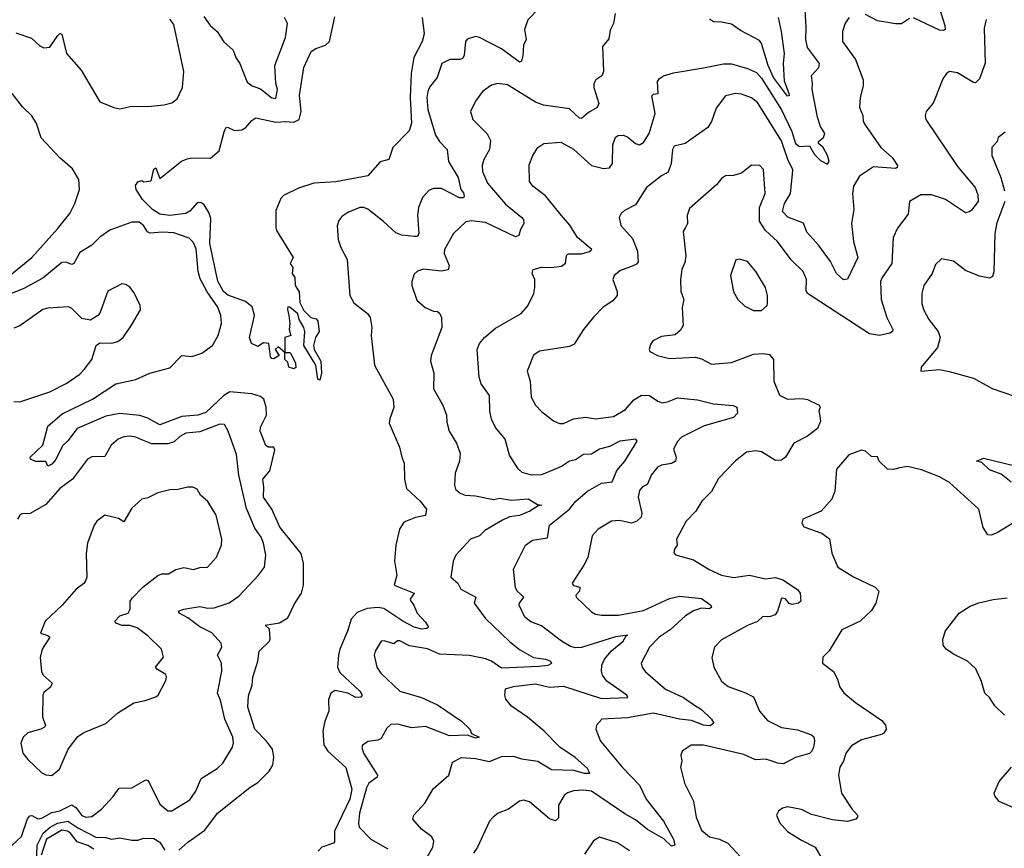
# Model space of a CAD drawing. Extents: x 1954678 to 2060275, y 904822 to 1016299.
# Tile 400 of 467: x 2024494 to 2029420, y 974559 to 978704. Entities that reach past the tile are written whole.
import ezdxf

# ---------------------------------------------------------------- set-up
doc = ezdxf.new("R2010")
doc.units = 0

msp = doc.modelspace()

# ---------------------------------------------------------------- linework, layer by layer
at = {"layer": '0CON20XD'}
for points in [[(2027142.5, 978815), (2027036.4, 978703.6), (2027020, 978655), (2027027.5, 978605), (2027014.1, 978575.9), (2027012, 978525), (2027003.9, 978496.1), (2026995, 978491.2), (2026905, 978558.8), (2026795, 978615.5), (2026775, 978620), (2026733.2, 978606.8), (2026724.4, 978595.6), (2026718.1, 978525), (2026709.6, 978510.4), (2026695.4, 978504.6), (2026645.6, 978504.4), (2026605.8, 978484.2), (2026582.2, 978415), (2026545, 978366.9), (2026535.4, 978345), (2026530.7, 978315), (2026536, 978255), (2026575, 978125.7), (2026594.3, 978094.3), (2026631.9, 978055), (2026640, 977995), (2026688.2, 977915), (2026701.4, 977855), (2026715, 977837.5), (2026718, 977822), (2026715, 977813.1), (2026695, 977812.7), (2026605, 977860.3), (2026565, 977860.4), (2026540.5, 977849.5), (2026510, 977815), (2026488.6, 977765), (2026484.5, 977725.5), (2026491.5, 977635), (2026485, 977619.2), (2026469.6, 977619.6), (2026405, 977625.4), (2026375, 977637.3), (2026313.5, 977695), (2026235, 977755.6), (2026215, 977764.4), (2026195, 977764.3), (2026135, 977739.2), (2026105, 977719.2), (2026090.2, 977699.8), (2026082.2, 977672.2), (2026088.1, 977605), (2026100.8, 977565), (2026132, 977505), (2026145.4, 977325), (2026165, 977286.9), (2026234.3, 977235), (2026247.1, 977215), (2026256.1, 977163.9), (2026252.5, 977125), (2026269.5, 976975), (2026362.9, 976805), (2026365.8, 976764.2), (2026345, 976707.5), (2026342.9, 976685), (2026394.3, 976565), (2026405.6, 976515.6), (2026417.1, 976485), (2026418.9, 976405), (2026428.6, 976358.6), (2026498.2, 976295), (2026530, 976255), (2026525, 976222.9), (2026475, 976212.9), (2026425, 976193.1), (2026413.1, 976185), (2026394, 976155), (2026376, 976075), (2026368.6, 975995), (2026380, 975925), (2026367.5, 975875), (2026468, 975835), (2026447.8, 975805), (2026451.5, 975795), (2026466.4, 975775), (2026481.9, 975735), (2026525, 975690.8), (2026540, 975665), (2026531.7, 975658.3), (2026505.3, 975654.7), (2026467.5, 975665), (2026410, 975695), (2026315, 975759), (2026286.3, 975763.7), (2026232.1, 975757.9), (2026181.9, 975738.1), (2026152.5, 975705), (2026134.7, 975645), (2026095, 975555.7), (2026089.8, 975525), (2026084.8, 975465), (2026095, 975437.5), (2026195.5, 975345), (2026207.8, 975325), (2026200, 975315), (2026175, 975312.9), (2026135.7, 975335.7), (2026071.9, 975348.1), (2026050.5, 975335), (2026039.2, 975300.8), (2026040, 975245), (2026021.2, 975195), (2026011.4, 975145), (2026016.3, 975076.3), (2026035.4, 975045), (2026125, 974962.2), (2026155.7, 974855), (2026145.2, 974805), (2026068.4, 974645), (2026068.6, 974591.4), (2026064, 974585), (2026005, 974564.6), (2025987.5, 974545)], [(2027472.5, 978735), (2027464.4, 978685.6), (2027448.7, 978651.3), (2027440.9, 978609.1), (2027410, 978570), (2027415.5, 978444.5), (2027406.8, 978423.2), (2027376.7, 978403.3), (2027366.2, 978383.8), (2027366, 978365), (2027391.1, 978285), (2027382.9, 978265), (2027339.8, 978240.2), (2027305, 978209.4), (2027295, 978212.2), (2027245, 978258.2), (2027115, 978276.7), (2027075, 978291.2), (2026935, 978377.7), (2026885.5, 978385.5), (2026853.7, 978376.3), (2026810, 978345), (2026775, 978296.2), (2026748.6, 978245), (2026760.8, 978205), (2026832.4, 978132.4), (2026849.4, 978099.4), (2026844.5, 978055), (2026815.9, 978004.1), (2026808.2, 977975), (2026808.8, 977945), (2026835, 977887.1), (2026925, 977781.2), (2027005.8, 977715), (2027014, 977705), (2027016.7, 977685), (2026999.4, 977655), (2026991.4, 977625), (2026975, 977618.5), (2026825, 977690), (2026752.7, 977697.3), (2026726.7, 977693.3), (2026665, 977634.3), (2026618.8, 977555), (2026617.7, 977535), (2026642.9, 977475), (2026637.8, 977452.2), (2026605, 977445.6), (2026514.7, 977455.3), (2026484.5, 977445.5), (2026468.3, 977431.7), (2026456, 977395), (2026456, 977375), (2026480.3, 977300.3), (2026523.3, 977265), (2026565, 977245.8), (2026585, 977244.2), (2026595, 977236), (2026603.5, 977215), (2026605.5, 977165), (2026565, 977054), (2026552.9, 977025), (2026550, 976995), (2026565.7, 976935), (2026565, 976857.5), (2026610.6, 976775), (2026628.6, 976725), (2026630.7, 976690.7), (2026643.1, 976645), (2026680, 976585), (2026697.5, 976535), (2026694.2, 976495), (2026672.5, 976435), (2026668.8, 976375), (2026673.8, 976355), (2026698, 976335), (2026722.5, 976325), (2026775, 976321.8), (2026865, 976303.8), (2026895, 976310.8), (2026955, 976300.9), (2027037.9, 976307.9), (2027085, 976278.8), (2027105.8, 976275), (2027087.5, 976272.5), (2027046.9, 976245), (2026995, 976223), (2026945, 976217.5), (2026909, 976201), (2026821.8, 976148.2), (2026795, 976122.7), (2026749.2, 976105), (2026675.6, 976025), (2026661.9, 975995), (2026651.4, 975915), (2026685.5, 975885.5), (2026701.4, 975855), (2026775.8, 975815), (2026766.9, 975785), (2026825, 975708.1), (2026943.7, 975593.7), (2026995, 975553.5), (2027065, 975512.9), (2027124.5, 975505.5), (2027149.4, 975495), (2027155, 975483.8), (2027136.6, 975473.4), (2027091.1, 975468.9), (2026905, 975460.7), (2026855, 975494.4), (2026823.6, 975506.4), (2026745, 975522.7), (2026595, 975529.5), (2026535, 975556.3), (2026445, 975571.8), (2026395, 975596.4), (2026383.6, 975596.4), (2026365, 975581.5), (2026316.7, 975596.7), (2026302, 975595), (2026271.9, 975545), (2026267.1, 975525), (2026280.9, 975465), (2026300, 975435), (2026395, 975345.5), (2026505, 975313.1), (2026585, 975275.8), (2026704.3, 975194.3), (2026746.7, 975155), (2026753.8, 975133.8), (2026793.3, 975115), (2026775, 975110), (2026734.5, 975124.5), (2026645, 975121.6), (2026525, 975167.3), (2026455, 975162.1), (2026385, 975180.4), (2026351.4, 975178.6), (2026330.6, 975159.4), (2026301.7, 975108.3), (2026285, 975100), (2026236.8, 975093.2), (2026208.8, 975075), (2026206.1, 975063.9), (2026214.4, 975035), (2026284.6, 974925), (2026282.2, 974915), (2026240.4, 974885), (2026229, 974861), (2026194.8, 974735), (2026188.5, 974685), (2026191.8, 974665), (2026250.5, 974605), (2026336.4, 974556.4)], [(2028428.9, 978665), (2028422.9, 978755)], [(2028945, 978710.6), (2028905, 978684.2), (2028875, 978684), (2028785, 978698), (2028725, 978730.8)], [(2029093.8, 978765), (2029122.9, 978675), (2029123.3, 978655), (2029115, 978650), (2029095, 978652.1), (2028965, 978713.6)], [(2024475, 978638.9), (2024552.5, 978612.5), (2024595, 978573.3), (2024615, 978562.9), (2024645, 978566.2), (2024685, 978625.6), (2024695, 978635.8), (2024705, 978632), (2024728.5, 978535), (2024801.5, 978451.5), (2024895, 978293.5), (2024965, 978264.5), (2024995, 978258.9), (2025055, 978271.1), (2025135, 978269.2), (2025215, 978278.6), (2025255, 978288), (2025281.7, 978308.3), (2025308.6, 978365), (2025314.5, 978445), (2025265, 978680), (2025245, 978707.1)], [(2026507, 978715), (2026517.3, 978632.7), (2026507.1, 978595), (2026466.5, 978515), (2026453, 978435), (2026448, 978315), (2026453.8, 978186.2), (2026442, 978148), (2026361.2, 978065), (2026340, 978005), (2026297.7, 977992.3), (2026235, 977922.5), (2026075, 977893.1), (2025965, 977885.8), (2025888.3, 977861.7), (2025813.3, 977825), (2025800.5, 977809.5), (2025775, 977750), (2025774.7, 977665), (2025779.5, 977649.5), (2025862.5, 977515), (2025847.5, 977485), (2025860, 977465), (2025857.5, 977435), (2025870, 977415), (2025872, 977375), (2025892.5, 977342.5), (2025895, 977290), (2025915, 977250), (2025951.4, 977215), (2025977.8, 977207.8), (2025985.3, 977195.3), (2025991.9, 977145), (2025973.3, 977115), (2025963.1, 977075), (2025966.5, 977055), (2026000.5, 976995), (2026004.5, 976935), (2025995, 976901.2), (2025985, 976906.2), (2025976.3, 976976.3), (2025915.6, 977075), (2025920, 977145), (2025915.6, 977165), (2025891.4, 977205), (2025885, 977232.5), (2025845, 977266), (2025835, 977267.5), (2025833.3, 977255), (2025841.2, 977225), (2025846.2, 977185), (2025842.5, 977155), (2025850, 977125), (2025820, 977115), (2025820, 977040), (2025845, 977040), (2025850, 977035), (2025873.8, 976985), (2025875.7, 976964.3), (2025865, 976956.7), (2025840, 976965), (2025835, 976990), (2025820, 977005), (2025820, 977040), (2025787, 977067), (2025772.5, 977055), (2025792.5, 977025), (2025765, 977007.5), (2025755, 977010), (2025748.3, 977018.3), (2025740, 977085), (2025713, 977087), (2025685, 977070), (2025653.6, 977083.6), (2025644.2, 977115), (2025668.8, 977225), (2025657.1, 977267.1), (2025624.5, 977294.5), (2025535, 977326), (2025514.4, 977345), (2025485, 977396.7), (2025444.5, 977585), (2025449.8, 977709.8), (2025440, 977740), (2025417.4, 977777.4), (2025399.8, 977789.8), (2025381.3, 977788.7), (2025345, 977746.2), (2025325, 977734.2), (2025245, 977724.2), (2025195, 977731.9), (2025158.5, 977755), (2025108.5, 977805), (2025076.2, 977855), (2025073.8, 977875), (2025085, 977892.5), (2025105, 977900), (2025115, 977892.5), (2025151.7, 977898.3), (2025164.4, 977955.6), (2025175, 977962.5), (2025195, 977910), (2025303.9, 977996.1), (2025332.3, 978007.7), (2025355, 978013.3), (2025448, 978012), (2025492.2, 978047.8), (2025516.8, 978143.2), (2025525, 978162.5), (2025533, 978167), (2025569.5, 978149.5), (2025605, 978153.2), (2025625, 978164.1), (2025655, 978200.2), (2025675, 978212.4), (2025775, 978191.5), (2025825, 978195.5), (2025865, 978191.2), (2025891.6, 978205), (2025902.4, 978245), (2025894, 978325), (2025916.1, 978465), (2025952.1, 978545), (2025975, 978560.8), (2026023.5, 978576.5), (2026043.8, 978595), (2026070.9, 978719.1)], [(2025415, 978720.8), (2025447.1, 978675), (2025482.2, 978645), (2025515, 978594.2), (2025562.3, 978552.3), (2025576, 978515), (2025596, 978485), (2025631.7, 978391.7), (2025656.7, 978373.3), (2025698.6, 978358.6), (2025755, 978312.5), (2025775, 978310), (2025783.8, 978355), (2025776.2, 978385), (2025770.8, 978475), (2025824.2, 978615), (2025834, 978685), (2025819.2, 978715)], [(2028644.5, 978715.5), (2028623.4, 978686.6), (2028610.6, 978645), (2028610.8, 978595), (2028676, 978505), (2028713, 978403), (2028713, 978373), (2028698, 978315), (2028696.2, 978265), (2028712, 978225), (2028714.2, 978195), (2028725.5, 978175.5), (2028801.5, 978065), (2028859.6, 978015), (2028885.5, 977974.5), (2028884.2, 977965), (2028875, 977959.5), (2028765, 977968.1), (2028695, 977920.8), (2028665, 977871.2), (2028660, 977835), (2028666.9, 977755), (2028655.5, 977685), (2028664.7, 977594.7), (2028686.9, 977515), (2028635, 977405.8), (2028615, 977402), (2028579.6, 977435), (2028550.6, 977495), (2028492.7, 977575), (2028431.9, 977641.9), (2028416, 977686), (2028336.4, 977716.4), (2028310.5, 977745), (2028320, 977785), (2028350, 977835), (2028361.1, 977931.1), (2028361.9, 977955), (2028338.9, 977998.9), (2028305, 978098.9), (2028185, 978289.4), (2028155, 978313.3), (2028105, 978331.5), (2028075, 978334.4), (2028025, 978324), (2027977.9, 978262.1), (2027955.6, 978195), (2027937.1, 978165), (2027823.8, 978085), (2027767.9, 978072.1), (2027759.1, 978055), (2027753.3, 977985), (2027738.9, 977941.1), (2027705, 977923.1), (2027630, 977865), (2027575, 977777.5), (2027520.3, 977749.7), (2027503.8, 977735), (2027493.8, 977715), (2027502, 977675), (2027560.2, 977610.2), (2027585.5, 977545.5), (2027588, 977492), (2027579.3, 977480.7), (2027558.3, 977471.7), (2027500.2, 977449.8), (2027467.5, 977425), (2027461.4, 977405), (2027482.5, 977345), (2027482.5, 977325), (2027462.1, 977297.9), (2027413.6, 977266.4), (2027364.6, 977215.4), (2027314, 977155), (2027268.8, 977081.2), (2027245, 977069.5), (2027095, 977045.6), (2027065, 977026), (2027032.9, 976945), (2027048.1, 976895), (2027053.1, 976815), (2027074.2, 976775), (2027105, 976744), (2027165, 976698), (2027195, 976684.2), (2027215, 976684.3), (2027265, 976708.1), (2027325, 976716.5), (2027375, 976708.1), (2027465, 976718.5), (2027525, 976753.3), (2027567.3, 976802.7), (2027605, 976825.5), (2027645, 976824.4), (2027686, 976795), (2027708, 976788), (2027735, 976792.1), (2027785, 976813.2), (2027885, 976802.7), (2027965, 976781.8), (2028063.9, 976773.9), (2028082.5, 976765), (2028085.8, 976735), (2028065, 976714.2), (2027917.9, 976672.1), (2027804.4, 976615), (2027785, 976594.2), (2027764.5, 976555), (2027778.1, 976515), (2027774.2, 976495), (2027755, 976483.1), (2027705, 976475.3), (2027685.7, 976465), (2027653.3, 976425), (2027635, 976380), (2027608, 976365), (2027595, 976348), (2027588.8, 976315), (2027606.2, 976235), (2027602.9, 976215), (2027582, 976195), (2027555, 976185.6), (2027495, 976198.5), (2027455, 976195.5), (2027387.5, 976155), (2027358, 976122), (2027336.3, 976013.7), (2027315.6, 975975), (2027258, 975885), (2027263.9, 975873.9), (2027296.9, 975865), (2027294.4, 975845), (2027275.8, 975825), (2027278, 975815), (2027355, 975742.5), (2027375, 975730.6), (2027404.5, 975724.5), (2027490, 975725), (2027615, 975748.8), (2027745, 975808), (2027795, 975820.4), (2027905, 975808.1), (2027951.4, 975775), (2027955.4, 975764.6), (2027945, 975757.1), (2027905, 975760.8), (2027865, 975746.6), (2027825, 975722.5), (2027747.9, 975652.1), (2027692.9, 975615), (2027644.5, 975565), (2027602.9, 975485), (2027607.5, 975465), (2027623.7, 975443.7), (2027724.4, 975355), (2027815, 975312.7), (2027870, 975275), (2027905, 975252.5), (2027954.4, 975205), (2027966.2, 975185), (2027948.2, 975171.8), (2027915, 975174.8), (2027855, 975197.6), (2027795, 975204), (2027665, 975234.7), (2027535, 975211.2), (2027405.7, 975204.3), (2027380, 975175), (2027376, 975155), (2027400, 975095), (2027508.5, 974965), (2027594.5, 974875), (2027627.7, 974805), (2027715.4, 974695), (2027764.5, 974605), (2027771.2, 974575), (2027755, 974569.4), (2027716.9, 974606.9), (2027635, 974652.3), (2027575, 974701), (2027521.2, 974731.2), (2027355, 974844.2), (2027315, 974849.7), (2027265, 974846.1), (2027235, 974836.2), (2027217.3, 974822.7), (2027190, 974775), (2027188.9, 974711.1), (2027175, 974695.8), (2027145, 974705.6), (2027045, 974790.8), (2027015, 974799.2), (2026995, 974794), (2026940, 974755), (2026887.5, 974735), (2026863.3, 974715), (2026844, 974695), (2026784, 974565), (2026764, 974535)], [(2029328.8, 978705), (2029318.7, 978661.3), (2029323.9, 978486.1), (2029295, 978408.8), (2029275, 978388.8), (2029265, 978390), (2029185, 978437.9), (2029145, 978444.3), (2029130, 978435), (2029111.7, 978408.3), (2029073.1, 978306.9), (2029063.6, 978286.4), (2029028.8, 978245), (2029024, 978225), (2029028, 978205), (2029185, 977969.5), (2029273.6, 977865), (2029287.7, 977827.7), (2029288.8, 977795), (2029255, 977751.4), (2029245, 977742.5), (2029225, 977738), (2029125, 977805.4), (2029055, 977827.5), (2029002, 977828), (2028946.2, 977795), (2028939.1, 977730.9), (2028885, 977661.2), (2028863.3, 977615), (2028857.5, 977485), (2028808.2, 977415), (2028801.2, 977395), (2028804.6, 977305), (2028832.5, 977215), (2028862.5, 977155), (2028861.2, 977145), (2028846.4, 977136.4), (2028795, 977123.8), (2028745, 977132.2), (2028435, 977333.8), (2028428.9, 977348.9), (2028430, 977405), (2028414.4, 977445), (2028353.1, 977503.1), (2028284.6, 977594.6), (2028225, 977648.8), (2028195.8, 977695.8), (2028195.7, 977765), (2028223.2, 977835), (2028215.8, 977955), (2028197.5, 977975), (2028155, 977976.7), (2028105, 977936.2), (2028065, 977924.4), (2028025, 977922.5), (2028005, 977910), (2027980.9, 977879.1), (2027845, 977760), (2027833.3, 977725), (2027835.6, 977685), (2027824.4, 977665)], [(2028289.2, 978715), (2028304.2, 978645), (2028318.5, 978535), (2028314.3, 978485), (2028318.3, 978398.2), (2028342.5, 978335), (2028343.8, 978325), (2028335, 978322.3), (2028265.8, 978415), (2028238.3, 978475), (2028205, 978585.6), (2028195, 978600), (2028099.6, 978649.6), (2028055, 978681.9), (2028005, 978692.5), (2027965, 978693.1), (2027945, 978706.1)], [(2026533.1, 974515), (2026561.5, 974565), (2026565.5, 974595), (2026556, 974616), (2026504.3, 974655), (2026461.2, 974705), (2026466, 974725), (2026521.1, 974785), (2026562.9, 974857.1), (2026641.2, 974925), (2026659.7, 974990.3), (2026705, 975013.5), (2026775, 975008), (2026845, 974993.3), (2026905, 975017.5), (2026965, 975020), (2027005, 975006.9), (2027086.2, 974995), (2027155, 974952.7), (2027265, 974949.7), (2027318.8, 974935), (2027346, 974934), (2027335, 974958.5), (2027272.3, 975012.3), (2027195.5, 975065), (2027116.6, 975146.6), (2027034.7, 975214.7), (2026955, 975269.2), (2026926, 975305), (2026921.2, 975325), (2026925, 975356), (2026965, 975367.8), (2027075, 975381.6), (2027145, 975365.5), (2027215, 975369.8), (2027405, 975308.9), (2027536.8, 975313.2), (2027530.8, 975325), (2027432, 975395), (2027409.3, 975425), (2027404.2, 975445), (2027406.3, 975475), (2027419.7, 975505), (2027455, 975546), (2027513.5, 975595), (2027528.3, 975621.7), (2027536.7, 975625), (2027475, 975616.2), (2027305, 975563.5), (2027275, 975562), (2027249.1, 975569.1), (2027205, 975594.5), (2027105, 975671.9), (2027051.9, 975691.9), (2027021.4, 975715), (2026993.6, 975775), (2026994.5, 975785), (2027016.5, 975815), (2026982.2, 975845), (2026973.8, 975863.8), (2026964.3, 975955), (2027024.2, 976075), (2027058.9, 976101.1), (2027135, 976112.5), (2027145, 976175.8), (2027245, 976255.4), (2027275, 976293.2), (2027335, 976346.1), (2027405, 976385.3), (2027457.4, 976392.6), (2027481.3, 976448.7), (2027521.1, 976495), (2027583.3, 976595), (2027575.8, 976605.8), (2027496, 976595), (2027445, 976569.5), (2027394.4, 976555.6), (2027355, 976530.3), (2027315, 976528.4), (2027275, 976502), (2027245, 976495.3), (2027205, 976469.5), (2027105, 976427.2), (2027055, 976424.7), (2027008.4, 976438.4), (2026987, 976457), (2026944.4, 976525), (2026922.5, 976605), (2026874.7, 976664.7), (2026854.5, 976705), (2026846.4, 976745), (2026843.8, 976823.8), (2026803.1, 976883.1), (2026792.2, 976915), (2026782.2, 977055), (2026794.3, 977085), (2026819.2, 977115), (2026875, 977161.4), (2027003.3, 977235), (2027036.8, 977273.2), (2027065.5, 977334.5), (2027071.4, 977365), (2027072, 977405), (2027057.5, 977435), (2027062.5, 977455), (2027103.9, 977466.1), (2027155, 977464), (2027205, 977470.4), (2027224.6, 977485.4), (2027230, 977525), (2027237.3, 977532.7), (2027305, 977533.2), (2027344.2, 977545), (2027355.6, 977554.4), (2027285, 977613.8), (2027246.4, 977676.4), (2027204.5, 977725), (2027125, 977822.9), (2027060.5, 977870.5), (2027044.5, 977895), (2027042.7, 977977.3), (2027062, 978025), (2027086.7, 978065), (2027115.9, 978084.1), (2027200.7, 978090.7), (2027265, 978056.7), (2027355, 977974.5), (2027415, 977959.6), (2027445, 977963.5), (2027460.5, 977985), (2027461.5, 978078.5), (2027475, 978115.8), (2027487.5, 978125), (2027515, 978126.9), (2027536.9, 978116.9), (2027574.1, 978084.1), (2027595, 978078.9), (2027615, 978090), (2027642.5, 978135), (2027673.2, 978235), (2027657, 978323), (2027665, 978331.4), (2027688, 978335), (2027685.7, 978395), (2027695, 978410), (2027715, 978423.6), (2027765, 978438.9), (2027915, 978462.6), (2028015, 978484.1), (2028055, 978483.7), (2028135, 978460.4), (2028180.4, 978440.4), (2028205, 978410.9), (2028305, 978252.7), (2028357.5, 978145), (2028375, 978084.4), (2028395, 978070), (2028445, 978073.5), (2028470.5, 978030.5), (2028499.9, 977999.9), (2028535, 977981.4), (2028543.5, 977995), (2028534.8, 978025), (2028513.5, 978065), (2028490.8, 978085), (2028489.6, 978095), (2028515.4, 978115), (2028522, 978135), (2028500.3, 978170.3), (2028485, 978216), (2028458, 978355), (2028460.9, 978385), (2028455.5, 978425), (2028491.5, 978465), (2028495.9, 978485), (2028436.1, 978565), (2028426.6, 978605), (2028428.9, 978665)], [(2024682.8, 977657.2), (2024744.4, 977735), (2024769.5, 977785), (2024793.8, 977855), (2024790, 977905), (2024758.3, 977958.3), (2024695, 978013.1), (2024602.3, 978112.3), (2024578, 978185), (2024555, 978222.7), (2024507.6, 978267.6), (2024456.7, 978335)], [(2029425, 978142), (2029388.8, 978115), (2029384, 978095), (2029357.5, 978065), (2029357.5, 978025), (2029402.9, 977915), (2029421.4, 977848.6)], [(2029423.3, 977795), (2029382.1, 977687.9), (2029372.2, 977635), (2029366.9, 977443.1), (2029360.9, 977419.1), (2029345, 977410.5), (2029295, 977420.9), (2029225, 977450), (2029165.6, 977495.6), (2029105, 977507.5), (2029075, 977478.8), (2029058.9, 977435), (2029016.9, 977375), (2029006.7, 977335), (2029007.5, 977285), (2029015.6, 977255), (2029042.2, 977205), (2029088.6, 977145), (2029099.2, 977115), (2029085.8, 977065), (2029003.8, 976965), (2029002.5, 976945), (2029095, 976954.3), (2029144.3, 976944.3), (2029265, 976910), (2029359.7, 976859.7), (2029471.1, 976821.1)], [(2025290.4, 974549.6), (2025335, 974589.4), (2025419.9, 974650.1), (2025484.4, 974735), (2025645, 974862.5), (2025685, 974887.3), (2025742.5, 974945), (2025759.7, 974975), (2025765.8, 975015), (2025758.7, 975055), (2025728.7, 975095), (2025669.6, 975155), (2025635.7, 975265), (2025638.8, 975321.2), (2025657.1, 975375), (2025660.8, 975415), (2025684.7, 975495), (2025691.7, 975545), (2025744.3, 975595), (2025747.5, 975605), (2025744.6, 975654.6), (2025722, 975675), (2025793.4, 975686.6), (2025835, 975711.2), (2025868.6, 975781.4), (2025904, 975835), (2025914.4, 975875), (2025914.3, 975984.3), (2025902.8, 976032.8), (2025795.7, 976165), (2025754.8, 976255), (2025713.7, 976315), (2025715.8, 976365), (2025709.7, 976405), (2025745, 976446.7), (2025770.6, 976550.6), (2025765.6, 976565.6), (2025736.3, 976566.3), (2025725, 976574.3), (2025697.3, 976645), (2025698.2, 976665), (2025728.9, 976725), (2025727.5, 976765), (2025715.5, 976805.5), (2025698.9, 976818.9), (2025655, 976832.2), (2025545, 976841.6), (2025515, 976824.8), (2025425, 976738.5), (2025385, 976726), (2025305, 976718.3), (2025195, 976678.1), (2025135, 976711.1), (2025095, 976723.2), (2024995, 976734.8), (2024925, 976720.4), (2024781.7, 976658.3), (2024735, 976596.9), (2024708.2, 976571.8), (2024675, 976504.3), (2024655, 976481.2), (2024635, 976470), (2024624.2, 976494.2), (2024573.8, 976493.8), (2024547.5, 976505), (2024546.7, 976515), (2024610.6, 976575), (2024635, 976670), (2024707.1, 976732.9), (2024754.2, 976755), (2024858.6, 976805), (2024975, 976881.8), (2025075, 976904.6), (2025145, 976936.6), (2025245, 976962.7), (2025305, 977024.5), (2025355, 977020), (2025405, 977035.5), (2025458.1, 977075), (2025487.1, 977125), (2025504.4, 977185), (2025500.8, 977225), (2025485, 977265.6), (2025432.1, 977342.1), (2025397.3, 977407.3), (2025387, 977445), (2025377, 977557), (2025361.4, 977591.4), (2025341.3, 977611.3), (2025265, 977638.5), (2025208.3, 977641.7), (2025145, 977636.4), (2025133.3, 977643.3), (2025113.3, 977675), (2025091.3, 977691.3), (2025055, 977691.5), (2024945, 977650.8), (2024895, 977616.1), (2024854.4, 977575.6), (2024795, 977538.8), (2024765, 977484.3), (2024755, 977480), (2024725, 977491.2), (2024705, 977489.6), (2024609.1, 977410.9), (2024515, 977360.2), (2024445, 977331.2)], [(2024445, 977424.5), (2024555.5, 977515), (2024682.8, 977657.2)], [(2027824.4, 977665), (2027812.5, 977645), (2027826.6, 977523.4), (2027820.9, 977489.1), (2027806.9, 977455), (2027800, 977405), (2027800.8, 977345), (2027816, 977305), (2027808.8, 977265), (2027813.3, 977175), (2027799.5, 977150.5), (2027772.7, 977127.3), (2027705, 977119.2), (2027661.9, 977098.1), (2027650, 977080), (2027642.9, 977055), (2027646, 977045), (2027685, 977024.4), (2027745, 977008.6), (2027875, 977015.7), (2027905, 977007.5), (2027955, 976980), (2028055, 976989.5), (2028165, 977031.1), (2028214.3, 977034.3), (2028245, 977029.7), (2028264.8, 977004.8), (2028266.5, 976895), (2028295.3, 976825.3), (2028335, 976806.4), (2028408.9, 976808.9), (2028435, 976804.2), (2028493.8, 976775), (2028498.8, 976765), (2028492.5, 976745), (2028495, 976730), (2028500.5, 976695), (2028485, 976659.2), (2028435, 976620), (2028367.5, 976585), (2028325.6, 976515), (2028305, 976500), (2028275, 976499.4), (2028205, 976542.5), (2028175, 976546.9), (2028129.4, 976540.6), (2028075, 976498), (2027990.7, 976409.3), (2027955, 976344.2), (2027907.1, 976295), (2027876, 976245), (2027828, 976195), (2027780, 976105), (2027783.3, 976075), (2027770, 976055), (2027766.7, 976036.7), (2027775, 976026.7), (2027865, 976001.9), (2027944.1, 975954.1), (2028005.4, 975925.4), (2028065, 975913.8), (2028145, 975924.4), (2028225, 975907.5), (2028275, 975913.3), (2028311.2, 975901.2), (2028385, 975853.8), (2028398, 975835), (2028402.5, 975795), (2028390, 975785), (2028359.3, 975779.3), (2028343.6, 975783.6), (2028325, 975807.5), (2028305, 975810), (2028286, 975745), (2028273.1, 975726.9), (2028245, 975716.2), (2028211.4, 975718.6), (2028185, 975694.2), (2028135, 975674.1), (2028005, 975601.4), (2027970, 975565), (2027957, 975513), (2027966, 975465), (2028005.8, 975395), (2028038.3, 975368.3), (2028125, 975336.9), (2028165, 975315.8), (2028194.4, 975245), (2028235, 975197.8), (2028305, 975162.9), (2028385, 975151.9), (2028455, 975127.1), (2028466.2, 975116.2), (2028470, 975095), (2028465.4, 975064.6), (2028457.5, 975045), (2028445, 975033.3), (2028375, 975012.5), (2028315, 974981.4), (2028285.6, 974984.4), (2028253.2, 974996.8), (2028225, 975004.5), (2028175, 975002.1), (2028117.6, 975027.6), (2027914.5, 975075.5), (2027852.5, 975075), (2027808.8, 975045), (2027802, 975025), (2027806.7, 974995), (2027799.2, 974965), (2027820, 974885), (2027865.4, 974795.4), (2027877.8, 974715), (2027905, 974650), (2027945, 974615.6), (2027995, 974604.4), (2028037.1, 974585), (2028165, 974445.7)], [(2028165, 977248.8), (2028205, 977250), (2028233.3, 977275), (2028236, 977285), (2028235.7, 977324.3), (2028225, 977363.8), (2028176.5, 977445), (2028135, 977493.8), (2028095, 977506.7), (2028076.4, 977503.6), (2028050, 977425), (2028065, 977343.3), (2028086, 977305), (2028121.2, 977271.2), (2028165, 977248.8)], [(2024465, 976793.8), (2024495, 976793.1), (2024645, 976843.1), (2024729.2, 976885), (2024795, 976930.6), (2024816.6, 976953.4), (2024854.4, 977005), (2024876.7, 977075), (2024895, 977088), (2024955, 977086.2), (2024985.7, 977094.3), (2025011.2, 977115), (2025054.1, 977175.9), (2025097.7, 977252.3), (2025096.2, 977275), (2025067.3, 977337.3), (2025045, 977366.7), (2025025, 977378.8), (2025005, 977382.5), (2024935, 977346.7), (2024895, 977236.7), (2024885, 977223.8), (2024848.8, 977201.2), (2024805, 977210), (2024755, 977260), (2024738.3, 977268.3), (2024635, 977260.9), (2024610, 977255), (2024495, 977172.2), (2024465, 977161.5)], [(2024455, 974572.5), (2024502.7, 974617.3), (2024533.8, 974706.2), (2024545, 974721.5), (2024555, 974722.3), (2024585, 974706.8), (2024605, 974709.3), (2024655, 974737.6), (2024695, 974746.3), (2024755, 974776.2), (2024775, 974763.6), (2024805, 974722.5), (2024825, 974715.3), (2024855, 974718.5), (2024903.1, 974755), (2024961.5, 974818.5), (2024990.9, 974859.1), (2025055, 974861.9), (2025125, 974900.8), (2025135, 974898), (2025144.2, 974885), (2025195, 974778.8), (2025235, 974746.2), (2025255, 974746), (2025345, 974802), (2025375.7, 974845), (2025402.3, 974907.7), (2025481.7, 974958.3), (2025510.8, 974985), (2025559.4, 975065), (2025564.4, 975085.6), (2025560.9, 975115), (2025520.5, 975205), (2025499.4, 975299.4), (2025483.3, 975335), (2025505.6, 975445), (2025503.1, 975485), (2025484.4, 975525), (2025505.4, 975565), (2025502.5, 975585), (2025455, 975636.9), (2025395, 975666.1), (2025335, 975712.5), (2025291.2, 975735), (2025288.8, 975745), (2025315, 975754.5), (2025395, 975768.4), (2025435, 975760.2), (2025467.5, 975762.5), (2025542.6, 975787.4), (2025589.6, 975820.4), (2025688.8, 975925), (2025718, 975965), (2025725.5, 976025), (2025714.5, 976085), (2025702.2, 976115), (2025670.7, 976160.7), (2025628.4, 976258.4), (2025591.2, 976425), (2025578.7, 976528.7), (2025536.4, 976645), (2025518.3, 976678.3), (2025495, 976680), (2025395, 976643.1), (2025325, 976635.3), (2025295, 976618.2), (2025267.5, 976592.5), (2025235, 976581.9), (2025155, 976582.3), (2025105, 976602.7), (2025075, 976616.2), (2025045, 976620.9), (2025015, 976617.5), (2024986, 976605), (2024952.5, 976575), (2024920.5, 976519.5), (2024855, 976517.3), (2024833.1, 976505), (2024757.9, 976405), (2024695, 976359.6), (2024625, 976278.9), (2024546.1, 976233.9), (2024505, 976231.9), (2024494.3, 976225), (2024483.5, 976205)], [(2029475, 976192.5), (2029385, 976136.9), (2029355, 976125.8), (2029337, 976127), (2029314, 976164), (2029291.9, 976255), (2029145, 976388.2), (2029095, 976417.7), (2029005, 976452.5), (2028935, 976468.6), (2028897.1, 976462.9), (2028865, 976454), (2028835, 976456.2), (2028793.3, 976495), (2028785, 976517.5), (2028755, 976518.8), (2028725, 976546.2), (2028705, 976550), (2028642.1, 976527.9), (2028580.8, 976455), (2028571.9, 976345), (2028556.9, 976305), (2028504.2, 976245.8), (2028412.5, 976205), (2028407.5, 976185), (2028417, 976167), (2028507.5, 976135), (2028545, 976106.7), (2028557.1, 976035), (2028587.1, 975965), (2028665, 975916.2), (2028774, 975865), (2028791.4, 975845), (2028777.8, 975785), (2028755, 975748), (2028698.8, 975695), (2028607.9, 975652.1), (2028544.1, 975545.9), (2028512.5, 975515), (2028510, 975485), (2028565, 975443.3), (2028585.6, 975405.6), (2028597.1, 975365), (2028616.9, 975336.9), (2028675, 975288.9), (2028807.8, 975197.8), (2028825.7, 975175), (2028828.6, 975155), (2028817.5, 975135), (2028805, 975127.5), (2028705, 975101.8), (2028655, 975071.5), (2028627.5, 975035), (2028615.3, 974994.7), (2028597.5, 974965), (2028590.9, 974925), (2028604.6, 974835), (2028656.6, 974756.6), (2028685.8, 974725), (2028686, 974715), (2028676.7, 974705), (2028635, 974692.5), (2028560.7, 974700.7), (2028455, 974728.6), (2028405, 974752.9), (2028335, 974765.8), (2028310.6, 974759.4), (2028290, 974745), (2028280, 974725), (2028295, 974687.5), (2028335, 974643.3), (2028405, 974598.8), (2028473.8, 974565), (2028520, 974485)], [(2029455, 976390), (2029405, 976430.8), (2029345, 976452), (2029308.3, 976488.3), (2029280, 976495), (2029315, 976510), (2029495, 976467.8)], [(2024655, 974923.8), (2024693.3, 974955), (2024735.8, 975054.2), (2024785, 975118.8), (2024815, 975138), (2024925, 975182.5), (2024983.8, 975235), (2025065, 975286), (2025122.3, 975297.7), (2025175, 975316.7), (2025186.7, 975325), (2025225, 975397.5), (2025229.2, 975415), (2025225, 975428.8), (2025182.7, 975452.7), (2025173.8, 975465), (2025213.8, 975515), (2025203.8, 975555), (2025135, 975621.2), (2025082.1, 975662.1), (2025045, 975673.9), (2025005, 975673.6), (2024976, 975685), (2024969.2, 975695), (2024995, 975721.9), (2025036, 975735), (2025046.2, 975755), (2025046.7, 975795), (2025057.7, 975812.3), (2025110, 975865), (2025185, 975923.8), (2025205, 975931.2), (2025238.3, 975931.7), (2025275, 975953.8), (2025315, 975963.8), (2025364.2, 975954.2), (2025395, 975964.4), (2025434.3, 975965.7), (2025478.6, 976015), (2025503.5, 976075), (2025505.4, 976105), (2025477.1, 976225), (2025435, 976293.8), (2025398.8, 976325), (2025382.5, 976355), (2025360, 976365), (2025335, 976366), (2025285, 976354.2), (2025245, 976352.9), (2025185, 976337.1), (2025135, 976312.5), (2025105, 976305.8), (2025055, 976260), (2025015, 976192.5), (2024988.8, 976208.8), (2024920, 976225), (2024880, 976195), (2024866.2, 976175), (2024832.5, 976085), (2024827, 976033), (2024829.2, 975915), (2024822.7, 975897.3), (2024815, 975883.3), (2024776.7, 975855), (2024706.2, 975775), (2024621.2, 975695), (2024598, 975635), (2024635, 975624), (2024644, 975615), (2024605.8, 975555), (2024597.3, 975512.7), (2024603, 975443), (2024611.2, 975425), (2024656.2, 975385), (2024648.8, 975365), (2024615, 975337.5), (2024609.4, 975325), (2024607.5, 975215), (2024622.9, 975175), (2024618, 975165), (2024600, 975155), (2024535, 975135.7), (2024510.8, 975115), (2024500, 975085), (2024510, 975035), (2024535, 975003.8), (2024605, 974936.7), (2024625, 974926.2), (2024655, 974923.8)], [(2029421.1, 975225), (2029372.1, 975272.1), (2029345, 975313.1), (2029321.9, 975335), (2029305, 975393.8), (2029277.3, 975457.3), (2029236.2, 975495), (2029165, 975530), (2029129.2, 975555), (2029114.4, 975575), (2029112.9, 975605), (2029125, 975646.7), (2029194.4, 975735.6), (2029249.3, 975770.7), (2029292.8, 975787.2), (2029365, 975803.3), (2029435, 975811.1)], [(2029458.8, 974765), (2029393.6, 974793.6), (2029371.7, 974821.7), (2029368.5, 974835), (2029395, 974892.2), (2029455.6, 974965)], [(2024574.5, 974384.5), (2024581, 974575), (2024611.6, 974635), (2024646, 974665), (2024682.9, 974685), (2024735, 974695.2), (2024785, 974661.1), (2024875, 974615.3), (2024923.6, 974613.6), (2024955.6, 974604.4), (2024995, 974610.8), (2025055, 974600), (2025085, 974600), (2025115, 974608.8), (2025165, 974607.1), (2025195, 974590), (2025219.8, 974549.8)], [(2024864.2, 974555), (2024835, 974572.3), (2024780.8, 974590.8), (2024747.5, 974635), (2024732.5, 974645), (2024705, 974650), (2024628.6, 974605), (2024601.8, 974525)], [(2027545, 974545.8), (2027485, 974585.7), (2027395, 974614), (2027365, 974596), (2027319.8, 974530.2)]]:
    msp.add_lwpolyline(points, dxfattribs=at)

doc.saveas('drawing.dxf')
